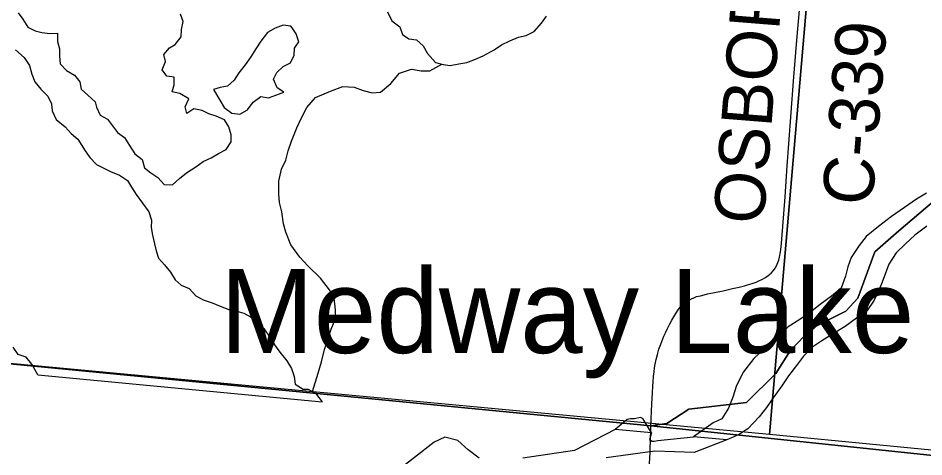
# Model space of a CAD drawing. Extents: x 0 to 1134, y 0 to 440.
# Drawn here: x 834.454 to 835.473, y 357.904 to 358.398 of the extents above; entities that cross this region are included whole.
import ezdxf

# ---------------------------------------------------------------- set-up
doc = ezdxf.new("R2010")
doc.units = 0
for name, color, linetype in [('GM_X_County_Road', 7, 'Continuous'), ('GM_X_County_Road_Text', 7, 'Continuous'), ('GM_X_Major_River', 7, 'Continuous'), ('GM_X_Minor_Lake', 7, 'Continuous'), ('GM_X_Minor_Lake_Text', 7, 'Continuous'), ('GM_X_Minor_River', 7, 'Continuous'), ('GM_X_Section', 7, 'Continuous'), ('GM_X_Township', 7, 'Continuous'), ('GM_X_Township_Road', 7, 'Continuous'), ('GM_X_Unincorporated', 7, 'Continuous'), ('SH_Cut_Line', 7, 'Continuous')]:
    doc.layers.add(name, color=color, linetype=linetype)

msp = doc.modelspace()

# ---------------------------------------------------------------- linework, layer by layer
at = {"layer": 'GM_X_County_Road'}
msp.add_lwpolyline([(835.1659, 357.9381), (835.167, 357.9635), (835.1676, 357.9758), (835.168, 357.9832), (835.1684, 357.9881), (835.1688, 357.9941), (835.1694, 357.9994), (835.1699, 358.0039), (835.1707, 358.0083), (835.1718, 358.0135), (835.1732, 358.0192), (835.1741, 358.0222), (835.1749, 358.0251), (835.1769, 358.0307), (835.1781, 358.0338), (835.1805, 358.0397), (835.1822, 358.0436), (835.184, 358.0477), (835.187, 358.0534), (835.1895, 358.0576), (835.194, 358.0652), (835.1967, 358.0692), (835.1989, 358.0724), (835.2014, 358.075), (835.2037, 358.0771), (835.2059, 358.0787), (835.2087, 358.0804), (835.2115, 358.0818), (835.214, 358.0829), (835.2172, 358.0842), (835.2215, 358.0853), (835.2257, 358.0862), (835.2297, 358.0872), (835.247, 358.0909), (835.2576, 358.0933), (835.2652, 358.095), (835.2713, 358.0964), (835.2746, 358.0974), (835.2799, 358.0991), (835.2842, 358.1006), (835.2875, 358.1019), (835.2908, 358.1035), (835.2947, 358.1057), (835.2978, 358.108), (835.3011, 358.1105), (835.3037, 358.1135), (835.3056, 358.1163), (835.3072, 358.1191), (835.3087, 358.1225), (835.3097, 358.1252), (835.3106, 358.1286), (835.3118, 358.1348), (835.3125, 358.1403), (835.3131, 358.149), (835.3169, 358.1968), (835.3193, 358.2315), (835.3211, 358.2563), (835.3265, 358.327), (835.3302, 358.3732), (835.3381, 358.4622)], dxfattribs=at)
at = {"layer": 'GM_X_Major_River'}
for p, q in [((835.1665, 357.9308), (835.1257, 357.9346)), ((835.2513, 357.9228), (835.2138, 357.9263))]:
    msp.add_line(p, q, dxfattribs=at)
for points in [[(835.4762, 358.2009), (835.4647, 358.194), (835.4511, 358.1848)], [(835.4511, 358.1848), (835.4368, 358.1745), (835.4221, 358.1631), (835.4082, 358.1521), (835.4003, 358.142), (835.3912, 358.1282), (835.3875, 358.1177), (835.385, 358.1071), (835.3801, 358.0939), (835.3692, 358.0847), (835.3565, 358.0755), (835.3456, 358.0667), (835.3333, 358.0586), (835.3205, 358.0502), (835.3065, 358.0369), (835.2933, 358.0255), (835.2816, 358.0144), (835.2699, 357.9995), (835.2623, 357.9841), (835.2581, 357.9709), (835.2533, 357.9585), (835.2457, 357.9465), (835.2361, 357.9422), (835.2138, 357.9263)], [(835.4764, 358.1637), (835.4629, 358.1534), (835.4524, 358.1437), (835.4419, 358.1334), (835.4336, 358.1207), (835.4274, 358.1034), (835.4229, 358.0917), (835.4173, 358.0804), (835.4091, 358.0685), (835.3971, 358.0601), (835.3843, 358.0505), (835.3704, 358.0421), (835.3581, 358.0345), (835.348, 358.0275), (835.3375, 358.0171), (835.3297, 358.0067), (835.3206, 357.9952), (835.3131, 357.9836), (835.3033, 357.9701), (835.2958, 357.9593), (835.2876, 357.9489), (835.2751, 357.9355), (835.2646, 357.9286), (835.2513, 357.9228)], [(835.1665, 357.9308), (835.1569, 357.9469), (835.1539, 357.9481), (835.1474, 357.9467), (835.1429, 357.9465), (835.1391, 357.9458), (835.1257, 357.9346)], [(835.1257, 357.9346), (835.08, 357.9111), (835.0218, 357.9021)], [(835.1665, 357.9308), (835.1641, 357.9232), (835.1671, 357.9216), (835.1694, 357.9215), (835.1736, 357.9222), (835.2138, 357.9263)], [(834.9725, 357.9022), (834.9602, 357.9117), (834.9484, 357.9222), (834.934, 357.926), (834.9221, 357.9203), (834.8777, 357.8858)], [(835.2513, 357.9228), (835.2146, 357.9087), (835.1703, 357.9102), (835.1155, 357.9026)]]:
    msp.add_lwpolyline(points, dxfattribs=at)
at = {"layer": 'GM_X_Minor_Lake'}
msp.add_line((834.4759, 357.996), (834.796, 357.9657), dxfattribs=at)
for points in [[(834.4537, 358.404), (834.4589, 358.3967), (834.4645, 358.3879), (834.4728, 358.3836), (834.4803, 358.3816), (834.4894, 358.3807), (834.4981, 358.381), (834.498, 358.3715), (834.5002, 358.3635), (834.5004, 358.3551), (834.5011, 358.3464), (834.5082, 358.3391), (834.5172, 358.3336), (834.5231, 358.326), (834.5245, 358.318), (834.532, 358.311), (834.5406, 358.3037), (834.5421, 358.2976), (834.5461, 358.2888), (834.5544, 358.2842), (834.5588, 358.278), (834.5655, 358.2692), (834.5734, 358.2634), (834.579, 358.2546), (834.5849, 358.245), (834.5932, 358.2385), (834.5961, 358.2293), (834.6032, 358.2235), (834.6111, 358.2185), (834.6182, 358.2104), (834.6276, 358.2103), (834.6353, 358.2174), (834.6434, 358.2237), (834.6537, 358.2304), (834.6621, 358.2363), (834.6709, 358.2404), (834.6793, 358.2456), (834.6877, 358.25), (834.6935, 358.2587), (834.6933, 358.2663), (834.6907, 358.2754), (834.6859, 358.2834), (834.6765, 358.2874), (834.6682, 358.2901), (834.6607, 358.2937), (834.6516, 358.2957), (834.6436, 358.2905), (834.6418, 358.2981), (834.6457, 358.3072), (834.6359, 358.313), (834.6272, 358.315), (834.6292, 358.3229), (834.6294, 358.3313), (834.621, 358.3325), (834.6158, 358.3395), (834.6194, 358.3489), (834.6176, 358.3569), (834.6242, 358.3644), (834.6303, 358.3681), (834.6372, 358.3767), (834.6377, 358.3851), (834.6394, 358.3941), (834.6365, 358.4025)], [(834.8693, 358.4049), (834.8744, 358.395), (834.8834, 358.388), (834.8864, 358.3793), (834.8935, 358.3746), (834.9022, 358.3734), (834.9097, 358.3668), (834.9145, 358.358), (834.9234, 358.348), (834.9321, 358.3456), (834.9401, 358.3447), (834.9496, 358.3465), (834.9587, 358.3479), (834.9686, 358.3516), (834.977, 358.3556), (834.9896, 358.3623), (834.9977, 358.3678), (835.0072, 358.3723), (835.0167, 358.3763), (835.0255, 358.3785), (835.0343, 358.3829), (835.0427, 358.3923), (835.0485, 358.4002)], [(834.7621, 358.3868), (834.7606, 358.389), (834.7519, 358.3899), (834.7431, 358.3866), (834.7344, 358.3818), (834.727, 358.372), (834.7212, 358.3634), (834.7158, 358.3544), (834.7092, 358.3453), (834.7022, 358.3363), (834.6968, 358.3281), (834.6895, 358.3213), (834.6811, 358.3196), (834.6735, 358.3174)], [(834.6735, 358.3174), (834.6806, 358.3055), (834.6857, 358.2971), (834.6944, 358.2909), (834.7031, 358.2896), (834.7119, 358.2948), (834.7184, 358.3031), (834.7269, 358.3098), (834.7356, 358.3082), (834.7436, 358.3111), (834.7527, 358.3147), (834.7452, 358.3194), (834.7412, 358.329), (834.7447, 358.3365), (834.752, 358.3436), (834.7604, 358.3477), (834.7643, 358.3563), (834.7648, 358.3639), (834.7698, 358.3714), (834.7666, 358.3802), (834.7621, 358.3868)], [(834.4509, 358.3623), (834.4606, 358.3534), (834.4665, 358.3446), (834.469, 358.3347), (834.4727, 358.3263), (834.4794, 358.3179), (834.4873, 358.3102), (834.4913, 358.3014), (834.492, 358.2934), (834.4964, 358.2838), (834.5065, 358.2754), (834.5136, 358.268), (834.5211, 358.2615), (834.5292, 358.2485), (834.5344, 358.2408), (834.5419, 358.2331), (834.5479, 358.23), (834.5577, 358.2253), (834.5679, 358.221), (834.5769, 358.2152), (834.5813, 358.2075), (834.5865, 358.1991), (834.5936, 358.1895), (834.601, 358.1799), (834.6039, 358.1704), (834.6034, 358.162), (834.6048, 358.1533), (834.6073, 358.1438), (834.6091, 358.1358), (834.6117, 358.1274), (834.6184, 358.1201), (834.6251, 358.1116), (834.6303, 358.1032), (834.6374, 358.097), (834.6464, 358.0935), (834.6539, 358.085), (834.6618, 358.0807), (834.672, 358.0772), (834.681, 358.0733), (834.6908, 358.0697), (834.6999, 358.0677), (834.7078, 358.0657), (834.7154, 358.0614), (834.7232, 358.0564), (834.7303, 358.0483), (834.7374, 358.0379), (834.7422, 358.0299), (834.7481, 358.0218), (834.756, 358.0119), (834.7615, 358.0031), (834.7644, 357.9943), (834.7654, 357.9855)], [(834.4759, 357.996), (834.4693, 358.008), (834.4626, 358.016), (834.4539, 358.0192), (834.448, 358.0272)], [(834.7654, 357.9855), (834.7745, 357.9801), (834.7802, 357.98), (834.7884, 357.9754), (834.796, 357.9657)]]:
    msp.add_lwpolyline(points, dxfattribs=at)
at = {"layer": 'GM_X_Minor_River'}
msp.add_lwpolyline([(834.7851, 357.9773), (834.7914, 357.9981), (834.795, 358.0106), (834.7986, 358.0245), (834.8026, 358.0378), (834.8061, 358.0476), (834.8105, 358.0585), (834.811, 358.0695), (834.8093, 358.0825), (834.8041, 358.092), (834.7941, 358.1051), (834.7799, 358.1189), (834.7709, 358.1285), (834.7605, 358.1427), (834.755, 358.1568), (834.7525, 358.1664), (834.7504, 358.1797), (834.7479, 358.1903), (834.7473, 358.1998), (834.7471, 358.2143), (834.7503, 358.2279), (834.755, 358.2381), (834.7575, 358.2483), (834.7614, 358.2592), (834.7673, 358.2743), (834.7724, 358.2849), (834.7786, 358.2973), (834.7883, 358.3086), (834.8054, 358.3155), (834.8192, 358.321), (834.832, 358.3201), (834.8419, 358.3165), (834.852, 358.3137), (834.8615, 358.3147), (834.873, 358.3241), (834.8831, 358.3361), (834.8964, 358.3404), (834.9074, 358.3384), (834.9172, 358.3386), (834.9307, 358.346)], dxfattribs=at)
at = {"layer": 'GM_X_Section'}
for points in [[(835.3867, 358.9434), (835.2992, 357.9288), (834.2517, 358.027), (834.252, 358.0296), (834.3464, 359.0316)], [(836.3886, 358.8521), (836.2925, 357.8329), (835.2992, 357.9288), (835.3867, 358.9434)]]:
    msp.add_lwpolyline(points, close=True, dxfattribs=at)
at = {"layer": 'GM_X_Township'}
for points in [[(835.4925, 358.1988), (835.4448, 358.1585), (835.418, 358.1347), (835.3987, 358.0826), (835.3853, 358.0677), (835.3465, 358.0483), (835.3227, 358.023), (835.3063, 357.9976), (835.2735, 357.9649), (835.2085, 357.9575), (835.1838, 357.9415), (835.1657, 357.9387), (834.2504, 358.0272), (834.278, 358.3392), (834.3396, 358.9758), (834.3438, 359.02), (834.3448, 359.0281), (834.3462, 359.0437), (834.3527, 359.1244), (834.4188, 359.8449), (834.4289, 360.039), (834.5402, 361.279), (834.5417, 361.3013), (834.6028, 361.9945)], [(835.8437, 357.8674), (835.1657, 357.9387), (835.1838, 357.9415), (835.2085, 357.9575), (835.2735, 357.9649), (835.3063, 357.9976), (835.3227, 358.023), (835.3465, 358.0483), (835.3853, 358.0677), (835.3987, 358.0826), (835.418, 358.1347), (835.4448, 358.1585), (835.4925, 358.1988)]]:
    msp.add_lwpolyline(points, dxfattribs=at)
at = {"layer": 'GM_X_Township_Road'}
msp.add_lwpolyline([(835.1615, 357.8419), (835.1621, 357.8529), (835.1627, 357.867), (835.1634, 357.8793), (835.164, 357.8914), (835.1645, 357.9018), (835.1649, 357.9089), (835.1652, 357.9156), (835.1653, 357.9196), (835.1659, 357.9381)], dxfattribs=at)
at = {"layer": 'GM_X_Unincorporated'}
msp.add_lwpolyline([(835.8437, 357.8674), (835.1657, 357.9387), (834.2504, 358.0272), (834.204, 357.5278), (834.1573, 357.0916)], dxfattribs=at)
at = {"layer": 'SH_Cut_Line'}
for points in [[(834.6028, 361.9945), (834.5417, 361.3013), (834.5402, 361.279), (834.4289, 360.039), (834.4188, 359.8449), (834.3527, 359.1244), (834.3462, 359.0437), (834.3448, 359.0281), (834.3438, 359.02), (834.3396, 358.9758), (834.278, 358.3392), (834.2504, 358.0272), (835.1657, 357.9387), (835.8437, 357.8674), (837.3087, 357.7292), (837.4114, 357.7196), (837.4263, 357.718), (837.4468, 357.7161), (837.4578, 357.7151), (837.6618, 357.6958), (837.799, 357.6829), (839.5899, 357.5143)], [(835.8437, 357.8674), (835.1657, 357.9387), (834.2504, 358.0272), (834.204, 357.5278), (834.1573, 357.0916)]]:
    msp.add_lwpolyline(points, dxfattribs=at)

# ---------------------------------------------------------------- texts
at = {"layer": 'GM_X_County_Road_Text'}
for s, rotation, p in [('OSBORN', 85.4325, (835.2926, 358.1646)), ('C-339', 85.377, (835.415, 358.1857))]:
    msp.add_text(s, height=0.05682, rotation=rotation, dxfattribs=at).set_placement(p)
at = {"layer": 'GM_X_Minor_Lake_Text'}
msp.add_text('Medway Lake', height=0.094694, rotation=0.0032, dxfattribs=at).set_placement((834.681, 358.0207))

doc.saveas('drawing.dxf')
